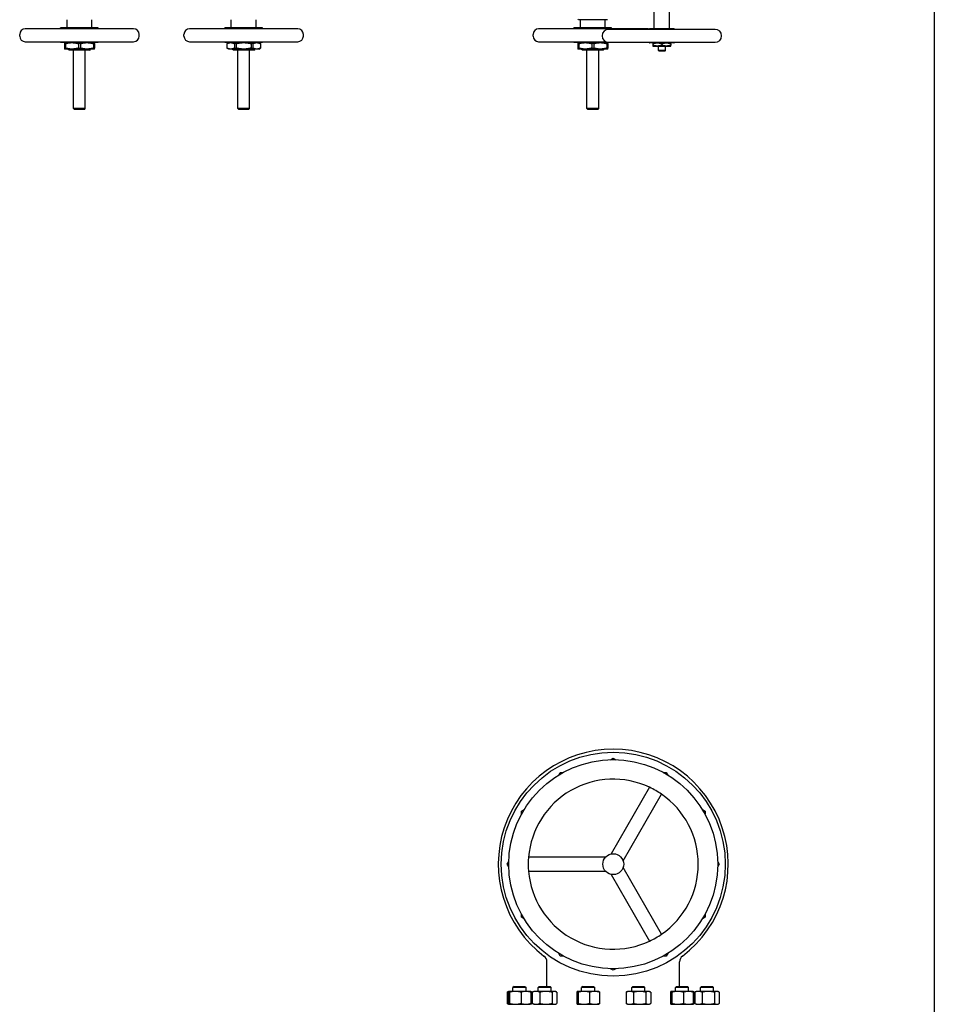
# Model space of a CAD drawing. Header units: inches. Extents: x 24 to 1128, y -69 to 748.
# Tile 612 of 656: x 571 to 632, y 609 to 675. Entities that reach past the tile are written whole.
import ezdxf

# ---------------------------------------------------------------- set-up
doc = ezdxf.new("R2010")
doc.units = ezdxf.units.IN
doc.header["$LTSCALE"] = 32
doc.header["$MEASUREMENT"] = 0
doc.layers.add('Visible (ANSI)', color=7, linetype='Continuous', lineweight=30)

msp = doc.modelspace()

# ---------------------------------------------------------------- linework, layer by layer
at = {"layer": 'Visible (ANSI)'}
for p, q in [((632.28063, 681.44941), (632.28063, 552.66853)), ((613.52382, 674.60459), (613.52382, 676.80633)), ((614.54744, 674.60459), (614.54744, 676.80633)), ((574.20386, 674.66066), (574.20386, 675.21184)), ((575.8574, 674.66066), (575.8574, 675.21184)), ((585.20386, 674.66066), (585.20386, 675.21184)), ((586.8574, 674.66066), (586.8574, 675.21184)), ((608.45763, 675.21184), (608.42638, 675.24309)), ((610.36363, 675.21184), (608.45763, 675.21184)), ((608.58386, 674.66066), (608.58386, 675.21184)), ((610.2374, 674.66066), (610.2374, 675.21184)), ((610.36363, 675.21184), (610.39488, 675.24309)), ((578.65662, 674.6016), (571.40465, 674.6016)), ((576.29048, 674.66066), (573.77079, 674.66066)), ((573.77079, 674.6016), (573.77079, 674.66066)), ((576.29048, 674.6016), (576.29048, 674.66066)), ((589.65662, 674.6016), (582.40465, 674.6016)), ((587.29048, 674.66066), (584.77079, 674.66066)), ((584.77079, 674.6016), (584.77079, 674.66066)), ((587.29048, 674.6016), (587.29048, 674.66066)), ((613.03662, 674.6016), (605.78465, 674.6016)), ((610.67048, 674.66066), (608.15079, 674.66066)), ((608.15079, 674.6016), (608.15079, 674.66066)), ((617.60256, 674.56522), (610.4687, 674.56522)), ((610.67048, 674.6016), (610.67048, 674.66066)), ((614.84371, 674.60459), (613.22756, 674.60459)), ((571.03063, 674.10947), (571.03063, 674.22758)), ((579.03063, 674.10947), (579.03063, 674.22758)), ((582.03063, 674.10947), (582.03063, 674.22758)), ((590.03063, 674.10947), (590.03063, 674.22758)), ((605.41063, 674.10947), (605.41063, 674.22758)), ((571.40465, 673.73546), (578.65662, 673.73546)), ((573.77079, 673.6764), (573.77079, 673.73546)), ((576.29048, 673.6764), (573.77079, 673.6764)), ((574.0267, 673.60821), (574.0267, 673.31152)), ((574.0947, 673.60821), (574.0267, 673.60821)), ((574.0267, 673.31152), (574.0947, 673.31152)), ((574.52866, 673.24333), (574.0267, 673.24333)), ((574.0947, 673.60821), (574.0947, 673.31152)), ((574.2826, 673.22709), (574.2826, 673.24333)), ((575.77866, 673.22709), (574.2826, 673.22709)), ((574.3451, 673.16459), (574.2826, 673.22709)), ((575.71616, 673.16459), (574.3451, 673.16459)), ((575.5326, 673.24333), (574.52866, 673.24333)), ((574.63693, 669.27103), (574.63693, 673.16459)), ((574.96263, 673.60821), (574.96263, 673.31152)), ((575.09864, 673.60821), (574.96263, 673.60821)), ((574.96263, 673.31152), (575.09864, 673.31152)), ((575.09864, 673.60821), (575.09864, 673.31152)), ((575.42433, 669.27103), (575.42433, 673.16459)), ((576.03457, 673.24333), (575.5326, 673.24333)), ((575.71616, 673.16459), (575.77866, 673.22709)), ((575.77866, 673.22709), (575.77866, 673.24333)), ((575.96657, 673.60821), (575.96657, 673.31152)), ((576.03457, 673.60821), (575.96657, 673.60821)), ((575.96657, 673.31152), (576.03457, 673.31152)), ((576.03457, 673.60821), (576.03457, 673.31152)), ((576.29048, 673.6764), (576.29048, 673.73546)), ((582.40465, 673.73546), (589.65662, 673.73546)), ((584.77079, 673.6764), (584.77079, 673.73546)), ((587.29048, 673.6764), (584.77079, 673.6764)), ((585.0267, 673.6764), (584.90859, 673.60821)), ((584.91065, 673.60821), (584.90859, 673.60821)), ((584.90859, 673.60821), (584.90859, 673.31152)), ((584.90859, 673.31152), (584.91065, 673.31152)), ((585.0267, 673.24333), (584.90859, 673.31152)), ((584.91065, 673.60821), (584.91065, 673.31152)), ((585.1612, 673.24333), (585.0267, 673.24333)), ((586.03063, 673.24333), (585.1612, 673.24333)), ((585.2826, 673.22709), (585.2826, 673.24333)), ((586.77866, 673.22709), (585.2826, 673.22709)), ((585.3451, 673.16459), (585.2826, 673.22709)), ((586.71616, 673.16459), (585.3451, 673.16459)), ((585.52953, 673.60821), (585.41175, 673.60821)), ((585.41175, 673.60821), (585.41175, 673.31152)), ((585.41175, 673.31152), (585.52953, 673.31152)), ((585.52953, 673.60821), (585.52953, 673.31152)), ((585.63693, 669.27103), (585.63693, 673.16459)), ((586.90007, 673.24333), (586.03063, 673.24333)), ((586.42433, 669.27103), (586.42433, 673.16459)), ((586.53173, 673.60821), (586.53173, 673.31152)), ((586.64952, 673.60821), (586.53173, 673.60821)), ((586.53173, 673.31152), (586.64952, 673.31152)), ((586.64952, 673.60821), (586.64952, 673.31152)), ((586.71616, 673.16459), (586.77866, 673.22709)), ((586.77866, 673.22709), (586.77866, 673.24333)), ((587.03457, 673.24333), (586.90007, 673.24333)), ((587.03457, 673.6764), (587.15268, 673.60821)), ((587.03457, 673.24333), (587.15268, 673.31152)), ((587.15062, 673.60821), (587.15062, 673.31152)), ((587.15268, 673.60821), (587.15062, 673.60821)), ((587.15062, 673.31152), (587.15268, 673.31152)), ((587.15268, 673.60821), (587.15268, 673.31152)), ((587.29048, 673.6764), (587.29048, 673.73546)), ((605.78465, 673.73546), (610.29497, 673.73546)), ((608.15079, 673.6764), (608.15079, 673.73546)), ((610.67048, 673.6764), (608.15079, 673.6764)), ((608.4067, 673.60821), (608.4067, 673.31152)), ((608.4747, 673.60821), (608.4067, 673.60821)), ((608.4067, 673.31152), (608.4747, 673.31152)), ((608.90866, 673.24333), (608.4067, 673.24333)), ((608.4747, 673.60821), (608.4747, 673.31152)), ((608.6626, 673.22709), (608.6626, 673.24333)), ((610.15866, 673.22709), (608.6626, 673.22709)), ((608.7251, 673.16459), (608.6626, 673.22709)), ((610.09616, 673.16459), (608.7251, 673.16459)), ((609.9126, 673.24333), (608.90866, 673.24333)), ((609.01693, 669.27103), (609.01693, 673.16459)), ((609.34263, 673.60821), (609.34263, 673.31152)), ((609.47864, 673.60821), (609.34263, 673.60821)), ((609.34263, 673.31152), (609.47864, 673.31152)), ((609.47864, 673.60821), (609.47864, 673.31152)), ((609.80433, 669.27103), (609.80433, 673.16459)), ((610.41457, 673.24333), (609.9126, 673.24333)), ((610.09616, 673.16459), (610.15866, 673.22709)), ((610.15866, 673.22709), (610.15866, 673.24333)), ((610.34657, 673.60821), (610.34657, 673.31152)), ((610.41457, 673.60821), (610.34657, 673.60821)), ((610.34657, 673.31152), (610.41457, 673.31152)), ((610.41457, 673.60821), (610.41457, 673.31152)), ((610.4687, 673.69908), (617.60256, 673.69908)), ((610.67048, 673.6764), (610.67048, 673.69908)), ((614.84371, 673.65971), (613.22756, 673.65971)), ((613.43913, 673.60643), (613.43913, 673.49999)), ((613.43913, 673.44671), (613.73738, 673.44671)), ((613.73738, 673.44671), (614.33388, 673.44671)), ((613.79941, 673.15079), (613.79941, 673.44671)), ((614.27185, 673.15079), (613.79941, 673.15079)), ((613.84168, 673.10853), (613.79941, 673.15079)), ((614.22959, 673.10853), (613.84168, 673.10853)), ((614.03563, 673.60643), (614.03563, 673.49999)), ((614.22959, 673.10853), (614.27185, 673.15079)), ((614.27185, 673.15079), (614.27185, 673.44671)), ((614.33388, 673.44671), (614.63213, 673.44671)), ((614.63213, 673.60643), (614.63213, 673.49999)), ((575.42433, 669.27103), (574.63693, 669.27103)), ((574.69943, 669.20853), (574.63693, 669.27103)), ((575.36183, 669.20853), (574.69943, 669.20853)), ((575.36183, 669.20853), (575.42433, 669.27103)), ((586.42433, 669.27103), (585.63693, 669.27103)), ((585.69943, 669.20853), (585.63693, 669.27103)), ((586.36183, 669.20853), (585.69943, 669.20853)), ((586.36183, 669.20853), (586.42433, 669.27103)), ((609.80433, 669.27103), (609.01693, 669.27103)), ((609.07943, 669.20853), (609.01693, 669.27103)), ((609.74183, 669.20853), (609.07943, 669.20853)), ((609.74183, 669.20853), (609.80433, 669.27103)), ((610.60355, 625.66629), (610.78063, 625.76853)), ((610.78063, 625.76853), (610.95772, 625.66629)), ((607.12839, 624.64022), (607.23063, 624.81731)), ((607.23063, 624.81731), (607.43511, 624.81731)), ((614.12615, 624.81731), (614.33063, 624.81731)), ((614.33063, 624.81731), (614.43287, 624.64022)), ((613.2138, 623.81623), (610.63736, 619.35371)), ((611.44565, 618.88704), (614.02209, 623.34957)), ((604.63185, 622.21853), (604.80894, 622.32077)), ((616.75233, 622.32077), (616.92941, 622.21853)), ((604.63185, 622.01405), (604.63185, 622.21853)), ((616.92941, 622.21853), (616.92941, 622.01405)), ((610.25888, 619.1352), (605.10601, 619.1352)), ((603.68063, 618.66853), (603.78287, 618.84562)), ((603.78287, 618.49144), (603.68063, 618.66853)), ((614.02209, 613.98749), (611.44565, 618.45002)), ((617.77839, 618.84562), (617.88063, 618.66853)), ((617.88063, 618.66853), (617.77839, 618.49144)), ((605.10601, 618.20186), (610.25888, 618.20186)), ((610.63736, 617.98335), (613.2138, 613.52083)), ((604.63185, 615.11853), (604.63185, 615.32301)), ((604.80894, 615.01629), (604.63185, 615.11853)), ((616.92941, 615.11853), (616.75233, 615.01629)), ((616.92941, 615.32301), (616.92941, 615.11853)), ((607.23063, 612.51975), (607.12839, 612.69683)), ((607.43511, 612.51975), (607.23063, 612.51975)), ((614.33063, 612.51975), (614.12615, 612.51975)), ((614.43287, 612.69683), (614.33063, 612.51975)), ((606.34063, 610.48353), (606.34063, 612.12358)), ((615.22063, 610.48353), (615.22063, 612.12358)), ((610.78063, 611.56853), (610.60355, 611.67077)), ((610.95772, 611.67077), (610.78063, 611.56853)), ((604.13753, 610.48353), (604.06461, 610.41061)), ((604.13753, 610.48353), (604.8667, 610.48353)), ((604.8667, 610.48353), (604.93961, 610.41061)), ((605.81986, 610.48353), (605.74694, 610.41061)), ((605.81986, 610.48353), (606.54902, 610.48353)), ((606.54902, 610.48353), (606.62194, 610.41061)), ((608.73373, 610.48353), (608.66081, 610.41061)), ((608.73373, 610.48353), (609.46289, 610.48353)), ((609.46289, 610.48353), (609.53581, 610.41061)), ((612.09837, 610.48353), (612.02546, 610.41061)), ((612.09837, 610.48353), (612.82754, 610.48353)), ((612.82754, 610.48353), (612.90046, 610.41061)), ((615.01224, 610.48353), (614.93933, 610.41061)), ((615.01224, 610.48353), (615.74141, 610.48353)), ((615.74141, 610.48353), (615.81433, 610.41061)), ((616.69457, 610.48353), (616.62165, 610.41061)), ((616.69457, 610.48353), (617.42373, 610.48353)), ((617.42373, 610.48353), (617.49665, 610.41061)), ((603.678, 610.10066), (603.678, 609.3454)), ((603.77778, 610.15004), (603.72078, 610.12346)), ((603.73813, 610.10066), (603.73813, 609.3454)), ((603.78311, 610.15253), (603.77778, 610.15004)), ((603.78841, 610.15253), (603.78311, 610.15253)), ((604.22069, 610.15253), (603.78841, 610.15253)), ((603.83869, 610.10066), (603.83869, 609.3454)), ((604.93961, 610.41061), (604.06461, 610.41061)), ((604.06461, 610.15253), (604.06461, 610.41061)), ((604.93439, 610.15253), (604.22069, 610.15253)), ((604.60268, 610.10066), (604.60268, 609.3454)), ((605.22111, 610.15253), (604.93439, 610.15253)), ((604.93961, 610.15253), (604.93961, 610.41061)), ((605.22111, 610.15253), (605.22645, 610.15004)), ((605.22645, 610.15004), (605.28345, 610.12346)), ((605.2661, 610.10066), (605.2661, 609.3454)), ((605.32623, 610.10066), (605.32623, 609.3454)), ((605.36032, 610.10066), (605.36032, 609.3454)), ((605.46544, 610.15253), (605.4031, 610.12346)), ((605.6099, 610.15253), (605.46544, 610.15253)), ((606.27153, 610.15253), (605.6099, 610.15253)), ((606.62194, 610.41061), (605.74694, 610.41061)), ((605.74694, 610.15253), (605.74694, 610.41061)), ((605.85947, 610.10066), (605.85947, 609.3454)), ((606.84607, 610.15253), (606.27153, 610.15253)), ((606.62194, 610.15253), (606.62194, 610.41061)), ((606.68359, 610.10066), (606.68359, 609.3454)), ((606.90344, 610.15253), (606.84607, 610.15253)), ((606.90344, 610.15253), (606.96578, 610.12346)), ((607.00856, 610.10066), (607.00856, 609.3454)), ((608.33432, 610.10066), (608.33432, 609.3454)), ((608.37931, 610.15253), (608.37398, 610.15004)), ((608.3846, 610.15253), (608.37931, 610.15253)), ((608.81688, 610.15253), (608.3846, 610.15253)), ((608.43489, 610.10066), (608.43489, 609.3454)), ((609.53581, 610.41061), (608.66081, 610.41061)), ((608.66081, 610.15253), (608.66081, 610.41061)), ((609.53059, 610.15253), (608.81688, 610.15253)), ((609.19888, 610.10066), (609.19888, 609.3454)), ((609.81731, 610.15253), (609.53059, 610.15253)), ((609.53581, 610.15253), (609.53581, 610.41061)), ((609.81731, 610.15253), (609.82264, 610.15004)), ((609.8623, 610.10066), (609.8623, 609.3454)), ((611.63884, 610.10066), (611.63884, 609.3454)), ((611.74396, 610.15253), (611.68162, 610.12346)), ((611.88842, 610.15253), (611.74396, 610.15253)), ((612.55005, 610.15253), (611.88842, 610.15253)), ((612.90046, 610.41061), (612.02546, 610.41061)), ((612.02546, 610.15253), (612.02546, 610.41061)), ((612.13799, 610.10066), (612.13799, 609.3454)), ((613.12459, 610.15253), (612.55005, 610.15253)), ((612.90046, 610.15253), (612.90046, 610.41061)), ((612.96211, 610.10066), (612.96211, 609.3454)), ((613.18196, 610.15253), (613.12459, 610.15253)), ((613.18196, 610.15253), (613.2443, 610.12346)), ((613.28707, 610.10066), (613.28707, 609.3454)), ((614.61284, 610.10066), (614.61284, 609.3454)), ((614.65783, 610.15253), (614.65249, 610.15004)), ((614.66312, 610.15253), (614.65783, 610.15253)), ((615.0954, 610.15253), (614.66312, 610.15253)), ((614.7134, 610.10066), (614.7134, 609.3454)), ((615.81433, 610.41061), (614.93933, 610.41061)), ((614.93933, 610.15253), (614.93933, 610.41061)), ((615.8091, 610.15253), (615.0954, 610.15253)), ((615.47739, 610.10066), (615.47739, 609.3454)), ((616.09583, 610.15253), (615.8091, 610.15253)), ((615.81433, 610.15253), (615.81433, 610.41061)), ((616.09583, 610.15253), (616.10116, 610.15004)), ((616.10116, 610.15004), (616.15817, 610.12346)), ((616.14082, 610.10066), (616.14082, 609.3454)), ((616.20094, 610.10066), (616.20094, 609.3454)), ((616.23503, 610.10066), (616.23503, 609.3454)), ((616.34015, 610.15253), (616.27781, 610.12346)), ((616.48461, 610.15253), (616.34015, 610.15253)), ((617.14624, 610.15253), (616.48461, 610.15253)), ((617.49665, 610.41061), (616.62165, 610.41061)), ((616.62165, 610.15253), (616.62165, 610.41061)), ((616.73419, 610.10066), (616.73419, 609.3454)), ((617.72078, 610.15253), (617.14624, 610.15253)), ((617.49665, 610.15253), (617.49665, 610.41061)), ((617.5583, 610.10066), (617.5583, 609.3454)), ((617.77815, 610.15253), (617.72078, 610.15253)), ((617.77815, 610.15253), (617.84049, 610.12346)), ((617.88327, 610.10066), (617.88327, 609.3454)), ((603.77778, 609.29602), (603.72078, 609.3226)), ((603.78311, 609.29353), (603.77778, 609.29602)), ((603.78311, 609.29353), (603.78841, 609.29353)), ((603.78841, 609.29353), (604.22069, 609.29353)), ((604.06461, 609.28853), (604.06461, 609.29353)), ((604.22069, 609.29353), (604.93439, 609.29353)), ((604.93439, 609.29353), (605.22111, 609.29353)), ((604.93961, 609.28853), (604.93961, 609.29353)), ((605.22111, 609.29353), (605.22645, 609.29602)), ((605.22645, 609.29602), (605.28345, 609.3226)), ((605.46544, 609.29353), (605.4031, 609.3226)), ((605.46544, 609.29353), (605.6099, 609.29353)), ((605.6099, 609.29353), (606.27153, 609.29353)), ((605.74694, 609.28853), (605.74694, 609.29353)), ((606.27153, 609.29353), (606.84607, 609.29353)), ((606.62194, 609.28853), (606.62194, 609.29353)), ((606.84607, 609.29353), (606.90344, 609.29353)), ((606.90344, 609.29353), (606.96578, 609.3226)), ((608.37931, 609.29353), (608.37398, 609.29602)), ((608.37931, 609.29353), (608.3846, 609.29353)), ((608.3846, 609.29353), (608.81688, 609.29353)), ((608.66081, 609.28853), (608.66081, 609.29353)), ((608.81688, 609.29353), (609.53059, 609.29353)), ((609.53059, 609.29353), (609.81731, 609.29353)), ((609.53581, 609.28853), (609.53581, 609.29353)), ((609.81731, 609.29353), (609.82264, 609.29602)), ((611.74396, 609.29353), (611.68162, 609.3226)), ((611.74396, 609.29353), (611.88842, 609.29353)), ((611.88842, 609.29353), (612.55005, 609.29353)), ((612.02546, 609.28853), (612.02546, 609.29353)), ((612.55005, 609.29353), (613.12459, 609.29353)), ((612.90046, 609.28853), (612.90046, 609.29353)), ((613.12459, 609.29353), (613.18196, 609.29353)), ((613.18196, 609.29353), (613.2443, 609.3226)), ((614.65783, 609.29353), (614.65249, 609.29602)), ((614.65783, 609.29353), (614.66312, 609.29353)), ((614.66312, 609.29353), (615.0954, 609.29353)), ((614.93933, 609.28853), (614.93933, 609.29353)), ((615.0954, 609.29353), (615.8091, 609.29353)), ((615.8091, 609.29353), (616.09583, 609.29353)), ((615.81433, 609.28853), (615.81433, 609.29353)), ((616.09583, 609.29353), (616.10116, 609.29602)), ((616.10116, 609.29602), (616.15817, 609.3226)), ((616.34015, 609.29353), (616.27781, 609.3226)), ((616.34015, 609.29353), (616.48461, 609.29353)), ((616.48461, 609.29353), (617.14624, 609.29353)), ((616.62165, 609.28853), (616.62165, 609.29353)), ((617.14624, 609.29353), (617.72078, 609.29353)), ((617.49665, 609.28853), (617.49665, 609.29353)), ((617.72078, 609.29353), (617.77815, 609.29353)), ((617.77815, 609.29353), (617.84049, 609.3226))]:
    msp.add_line(p, q, dxfattribs=at)
for radius in [7.5, 7, 0.7]:
    msp.add_circle((610.78063, 618.66853), radius, dxfattribs=at)
for centre, radius, start, end in [((571.40465, 674.22758), 0.37402, 90, 180), ((578.65662, 674.22758), 0.37402, 0, 90), ((582.40465, 674.22758), 0.37402, 90, 180), ((589.65662, 674.22758), 0.37402, 0, 90), ((605.78465, 674.22758), 0.37402, 90, 180), ((610.4687, 674.13215), 0.43307, 90, 270), ((613.03662, 674.22758), 0.37402, 66.0553339, 90), ((613.0317, 674.58491), 0.15748, 352.8192442, 354.2608295), ((613.22756, 674.56522), 0.03937, 90, 174.2608295), ((614.84371, 674.56522), 0.03937, 5.7391705, 90), ((615.03957, 674.58491), 0.15748, 185.7391705, 187.1807558), ((617.60256, 674.13215), 0.43307, 270, 90), ((571.40465, 674.10947), 0.37402, 180, 270), ((578.65662, 674.10947), 0.37402, 270, 0), ((582.40465, 674.10947), 0.37402, 180, 270), ((589.65662, 674.10947), 0.37402, 270, 0), ((605.78465, 674.10947), 0.37402, 180, 270), ((613.0317, 673.6794), 0.15748, 5.7391705, 7.1807558), ((613.22756, 673.69908), 0.03937, 185.7391705, 270), ((614.84371, 673.69908), 0.03937, 270, 354.2608295), ((615.03957, 673.6794), 0.15748, 172.8192442, 174.2608295), ((610.78063, 618.66853), 7.7, 307.0447803, 232.9552197), ((610.78063, 618.66853), 5.69378, 64.7012787, 175.2987213), ((610.78063, 618.66853), 5.69378, 55.2987213, 64.7012787), ((610.78063, 618.66853), 5.69378, 304.7012787, 55.2987213), ((610.78063, 618.66853), 5.69378, 175.2987213, 184.7012787), ((610.78063, 618.66853), 5.69378, 184.7012787, 295.2987213), ((610.78063, 618.66853), 5.69378, 295.2987213, 304.7012787), ((605.84063, 612.12358), 0.5, 0, 52.9552197), ((615.72063, 612.12358), 0.5, 127.0447803, 180)]:
    msp.add_arc(centre, radius, start, end, dxfattribs=at)
for points, weights in [([(574.0267, 673.6764), (574.0267, 673.6764), (574.0267, 673.60821)], [1, 1.03775343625, 1.0171026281]), ([(574.0267, 673.31152), (574.0267, 673.24333), (574.0267, 673.24333)], [1.0171026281, 1.03775343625, 1]), ([(574.0947, 673.60821), (574.32374, 673.6764), (574.52866, 673.6764)], [1.0171026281, 1.03775343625, 1]), ([(574.52866, 673.24333), (574.32374, 673.24333), (574.0947, 673.31152)], [1, 1.03775343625, 1.0171026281]), ([(574.52866, 673.6764), (574.73359, 673.6764), (574.96263, 673.60821)], [1, 1.03775343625, 1.0171026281]), ([(574.96263, 673.31152), (574.73359, 673.24333), (574.52866, 673.24333)], [1.0171026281, 1.03775343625, 1]), ([(575.09864, 673.60821), (575.32767, 673.6764), (575.5326, 673.6764)], [1.0171026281, 1.03775343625, 1]), ([(575.5326, 673.24333), (575.32767, 673.24333), (575.09864, 673.31152)], [1, 1.03775343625, 1.0171026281]), ([(575.5326, 673.6764), (575.73753, 673.6764), (575.96657, 673.60821)], [1, 1.03775343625, 1.0171026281]), ([(575.96657, 673.31152), (575.73753, 673.24333), (575.5326, 673.24333)], [1.0171026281, 1.03775343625, 1]), ([(576.03457, 673.60821), (576.03457, 673.6764), (576.03457, 673.6764)], [1.0171026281, 1.03775343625, 1]), ([(576.03457, 673.24333), (576.03457, 673.24333), (576.03457, 673.31152)], [1, 1.03775343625, 1.0171026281]), ([(584.91065, 673.60821), (585.04288, 673.6764), (585.1612, 673.6764)], [1.0171026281, 1.03775343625, 1]), ([(585.1612, 673.24333), (585.04288, 673.24333), (584.91065, 673.31152)], [1, 1.03775343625, 1.0171026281]), ([(585.1612, 673.6764), (585.27951, 673.6764), (585.41175, 673.60821)], [1, 1.03775343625, 1.0171026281]), ([(585.41175, 673.31152), (585.27951, 673.24333), (585.1612, 673.24333)], [1.0171026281, 1.03775343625, 1]), ([(585.52953, 673.60821), (585.794, 673.6764), (586.03063, 673.6764)], [1.0171026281, 1.03775343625, 1]), ([(586.03063, 673.24333), (585.794, 673.24333), (585.52953, 673.31152)], [1, 1.03775343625, 1.0171026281]), ([(586.03063, 673.6764), (586.26726, 673.6764), (586.53173, 673.60821)], [1, 1.03775343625, 1.0171026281]), ([(586.53173, 673.31152), (586.26726, 673.24333), (586.03063, 673.24333)], [1.0171026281, 1.03775343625, 1]), ([(586.64952, 673.60821), (586.78175, 673.6764), (586.90007, 673.6764)], [1.0171026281, 1.03775343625, 1]), ([(586.90007, 673.24333), (586.78175, 673.24333), (586.64952, 673.31152)], [1, 1.03775343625, 1.0171026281]), ([(586.90007, 673.6764), (587.01838, 673.6764), (587.15062, 673.60821)], [1, 1.03775343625, 1.0171026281]), ([(587.15062, 673.31152), (587.01838, 673.24333), (586.90007, 673.24333)], [1.0171026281, 1.03775343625, 1]), ([(608.4067, 673.6764), (608.4067, 673.6764), (608.4067, 673.60821)], [1, 1.03775343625, 1.0171026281]), ([(608.4067, 673.31152), (608.4067, 673.24333), (608.4067, 673.24333)], [1.0171026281, 1.03775343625, 1]), ([(608.4747, 673.60821), (608.70374, 673.6764), (608.90866, 673.6764)], [1.0171026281, 1.03775343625, 1]), ([(608.90866, 673.24333), (608.70374, 673.24333), (608.4747, 673.31152)], [1, 1.03775343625, 1.0171026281]), ([(608.90866, 673.6764), (609.11359, 673.6764), (609.34263, 673.60821)], [1, 1.03775343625, 1.0171026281]), ([(609.34263, 673.31152), (609.11359, 673.24333), (608.90866, 673.24333)], [1.0171026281, 1.03775343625, 1]), ([(609.47864, 673.60821), (609.70767, 673.6764), (609.9126, 673.6764)], [1.0171026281, 1.03775343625, 1]), ([(609.9126, 673.24333), (609.70767, 673.24333), (609.47864, 673.31152)], [1, 1.03775343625, 1.0171026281]), ([(609.9126, 673.6764), (610.11753, 673.6764), (610.34657, 673.60821)], [1, 1.03775343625, 1.0171026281]), ([(610.34657, 673.31152), (610.11753, 673.24333), (609.9126, 673.24333)], [1.0171026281, 1.03775343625, 1]), ([(610.41457, 673.60821), (610.41457, 673.6764), (610.41457, 673.6764)], [1.0171026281, 1.03775343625, 1]), ([(610.41457, 673.24333), (610.41457, 673.24333), (610.41457, 673.31152)], [1, 1.03775343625, 1.0171026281]), ([(613.43913, 673.65971), (613.43913, 673.65971), (613.43913, 673.60643)], [1, 1.04314139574, 1.01001874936]), ([(613.43913, 673.60643), (613.59896, 673.65971), (613.73738, 673.65971)], [1.01001874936, 1.04314139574, 1]), ([(613.43913, 673.49999), (613.43913, 673.44671), (613.43913, 673.44671)], [1.01001874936, 1.04314139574, 1]), ([(613.73738, 673.44671), (613.59896, 673.44671), (613.43913, 673.49999)], [1, 1.04314139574, 1.01001874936]), ([(613.73738, 673.65971), (613.8758, 673.65971), (614.03563, 673.60643)], [1, 1.04314139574, 1.01001874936]), ([(614.03563, 673.49999), (613.8758, 673.44671), (613.73738, 673.44671)], [1.01001874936, 1.04314139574, 1]), ([(614.03563, 673.60643), (614.19546, 673.65971), (614.33388, 673.65971)], [1.01001874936, 1.04314139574, 1]), ([(614.33388, 673.44671), (614.19546, 673.44671), (614.03563, 673.49999)], [1, 1.04314139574, 1.01001874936]), ([(614.33388, 673.65971), (614.4723, 673.65971), (614.63213, 673.60643)], [1, 1.04314139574, 1.01001874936]), ([(614.63213, 673.49999), (614.4723, 673.44671), (614.33388, 673.44671)], [1.01001874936, 1.04314139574, 1]), ([(614.63213, 673.60643), (614.63213, 673.65971), (614.63213, 673.65971)], [1.01001874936, 1.04314139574, 1]), ([(614.63213, 673.44671), (614.63213, 673.44671), (614.63213, 673.49999)], [1, 1.04314139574, 1.01001874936]), ([(603.7533, 610.12631), (603.71694, 610.11576), (603.678, 610.10066)], [1.01541962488, 1.01076049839, 1]), ([(603.678, 610.10066), (603.70004, 610.11379), (603.72078, 610.12346)], [1, 1.00934096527, 1.01408417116]), ([(603.78841, 610.15253), (603.76507, 610.15253), (603.73813, 610.10066)], [1, 1.0379548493, 1]), ([(603.83869, 610.10066), (603.81175, 610.15253), (603.78841, 610.15253)], [1, 1.0379548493, 1]), ([(604.22069, 610.15253), (604.0434, 610.15253), (603.83869, 610.10066)], [1, 1.0379548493, 1]), ([(604.60268, 610.10066), (604.39797, 610.15253), (604.22069, 610.15253)], [1, 1.0379548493, 1]), ([(604.93439, 610.15253), (604.78045, 610.15253), (604.60268, 610.10066)], [1, 1.0379548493, 1]), ([(605.2661, 610.10066), (605.08834, 610.15253), (604.93439, 610.15253)], [1, 1.0379548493, 1]), ([(605.22645, 610.15004), (605.24493, 610.14143), (605.2661, 610.10066)], [1.01304319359, 1.02958951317, 1]), ([(605.32623, 610.10066), (605.28032, 610.12801), (605.23916, 610.1407)], [1, 1.01965956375, 1.01895290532]), ([(605.6099, 610.15253), (605.49407, 610.15253), (605.36032, 610.10066)], [1, 1.0379548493, 1]), ([(605.36032, 610.10066), (605.38236, 610.11379), (605.4031, 610.12346)], [1, 1.00934096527, 1.01408417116]), ([(605.85947, 610.10066), (605.72573, 610.15253), (605.6099, 610.15253)], [1, 1.0379548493, 1]), ([(606.27153, 610.15253), (606.0803, 610.15253), (605.85947, 610.10066)], [1, 1.0379548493, 1]), ([(606.68359, 610.10066), (606.46277, 610.15253), (606.27153, 610.15253)], [1, 1.0379548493, 1]), ([(606.84607, 610.15253), (606.77066, 610.15253), (606.68359, 610.10066)], [1, 1.0379548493, 1]), ([(607.00856, 610.10066), (606.92148, 610.15253), (606.84607, 610.15253)], [1, 1.0379548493, 1]), ([(608.3846, 610.15253), (608.36127, 610.15253), (608.33432, 610.10066)], [1, 1.0379548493, 1]), ([(608.43489, 610.10066), (608.40794, 610.15253), (608.3846, 610.15253)], [1, 1.0379548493, 1]), ([(608.81688, 610.15253), (608.6396, 610.15253), (608.43489, 610.10066)], [1, 1.0379548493, 1]), ([(609.19888, 610.10066), (608.99417, 610.15253), (608.81688, 610.15253)], [1, 1.0379548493, 1]), ([(609.53059, 610.15253), (609.37664, 610.15253), (609.19888, 610.10066)], [1, 1.0379548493, 1]), ([(609.8623, 610.10066), (609.68453, 610.15253), (609.53059, 610.15253)], [1, 1.0379548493, 1]), ([(609.82264, 610.15004), (609.84112, 610.14143), (609.8623, 610.10066)], [1.01304319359, 1.02958951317, 1]), ([(611.88842, 610.15253), (611.77259, 610.15253), (611.63884, 610.10066)], [1, 1.0379548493, 1]), ([(611.63884, 610.10066), (611.66088, 610.11379), (611.68162, 610.12346)], [1, 1.00934096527, 1.01408417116]), ([(612.13799, 610.10066), (612.00424, 610.15253), (611.88842, 610.15253)], [1, 1.0379548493, 1]), ([(612.55005, 610.15253), (612.35881, 610.15253), (612.13799, 610.10066)], [1, 1.0379548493, 1]), ([(612.96211, 610.10066), (612.74129, 610.15253), (612.55005, 610.15253)], [1, 1.0379548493, 1]), ([(613.12459, 610.15253), (613.04918, 610.15253), (612.96211, 610.10066)], [1, 1.0379548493, 1]), ([(613.28707, 610.10066), (613.2, 610.15253), (613.12459, 610.15253)], [1, 1.0379548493, 1]), ([(614.66312, 610.15253), (614.63978, 610.15253), (614.61284, 610.10066)], [1, 1.0379548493, 1]), ([(614.7134, 610.10066), (614.68646, 610.15253), (614.66312, 610.15253)], [1, 1.0379548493, 1]), ([(615.0954, 610.15253), (614.91812, 610.15253), (614.7134, 610.10066)], [1, 1.0379548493, 1]), ([(615.47739, 610.10066), (615.27268, 610.15253), (615.0954, 610.15253)], [1, 1.0379548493, 1]), ([(615.8091, 610.15253), (615.65516, 610.15253), (615.47739, 610.10066)], [1, 1.0379548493, 1]), ([(616.14082, 610.10066), (615.96305, 610.15253), (615.8091, 610.15253)], [1, 1.0379548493, 1]), ([(616.10116, 610.15004), (616.11964, 610.14143), (616.14082, 610.10066)], [1.01304319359, 1.02958951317, 1]), ([(616.20094, 610.10066), (616.15503, 610.12801), (616.11387, 610.1407)], [1, 1.01965956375, 1.01895290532]), ([(616.48461, 610.15253), (616.36878, 610.15253), (616.23503, 610.10066)], [1, 1.0379548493, 1]), ([(616.23503, 610.10066), (616.25707, 610.11379), (616.27781, 610.12346)], [1, 1.00934096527, 1.01408417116]), ([(616.73419, 610.10066), (616.60044, 610.15253), (616.48461, 610.15253)], [1, 1.0379548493, 1]), ([(617.14624, 610.15253), (616.95501, 610.15253), (616.73419, 610.10066)], [1, 1.0379548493, 1]), ([(617.5583, 610.10066), (617.33748, 610.15253), (617.14624, 610.15253)], [1, 1.0379548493, 1]), ([(617.72078, 610.15253), (617.64538, 610.15253), (617.5583, 610.10066)], [1, 1.0379548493, 1]), ([(617.88327, 610.10066), (617.79619, 610.15253), (617.72078, 610.15253)], [1, 1.0379548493, 1]), ([(603.72078, 609.3226), (603.70004, 609.33227), (603.678, 609.3454)], [1.01408417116, 1.00934096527, 1]), ([(603.678, 609.3454), (603.71694, 609.3303), (603.7533, 609.31975)], [1, 1.01076049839, 1.01541962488]), ([(603.73813, 609.3454), (603.76507, 609.29353), (603.78841, 609.29353)], [1, 1.0379548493, 1]), ([(603.78841, 609.29353), (603.81175, 609.29353), (603.83869, 609.3454)], [1, 1.0379548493, 1]), ([(603.83869, 609.3454), (604.0434, 609.29353), (604.22069, 609.29353)], [1, 1.0379548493, 1]), ([(604.22069, 609.29353), (604.39797, 609.29353), (604.60268, 609.3454)], [1, 1.0379548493, 1]), ([(604.60268, 609.3454), (604.78045, 609.29353), (604.93439, 609.29353)], [1, 1.0379548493, 1]), ([(604.93439, 609.29353), (605.08834, 609.29353), (605.2661, 609.3454)], [1, 1.0379548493, 1]), ([(605.2661, 609.3454), (605.24493, 609.30463), (605.22645, 609.29602)], [1, 1.02958951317, 1.01304319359]), ([(605.23916, 609.30536), (605.28032, 609.31805), (605.32623, 609.3454)], [1.01895290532, 1.01965956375, 1]), ([(605.36032, 609.3454), (605.49407, 609.29353), (605.6099, 609.29353)], [1, 1.0379548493, 1]), ([(605.4031, 609.3226), (605.38236, 609.33227), (605.36032, 609.3454)], [1.01408417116, 1.00934096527, 1]), ([(605.6099, 609.29353), (605.72573, 609.29353), (605.85947, 609.3454)], [1, 1.0379548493, 1]), ([(605.85947, 609.3454), (606.0803, 609.29353), (606.27153, 609.29353)], [1, 1.0379548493, 1]), ([(606.27153, 609.29353), (606.46277, 609.29353), (606.68359, 609.3454)], [1, 1.0379548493, 1]), ([(606.68359, 609.3454), (606.77066, 609.29353), (606.84607, 609.29353)], [1, 1.0379548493, 1]), ([(606.84607, 609.29353), (606.92148, 609.29353), (607.00856, 609.3454)], [1, 1.0379548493, 1]), ([(608.33432, 609.3454), (608.36127, 609.29353), (608.3846, 609.29353)], [1, 1.0379548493, 1]), ([(608.3846, 609.29353), (608.40794, 609.29353), (608.43489, 609.3454)], [1, 1.0379548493, 1]), ([(608.43489, 609.3454), (608.6396, 609.29353), (608.81688, 609.29353)], [1, 1.0379548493, 1]), ([(608.81688, 609.29353), (608.99417, 609.29353), (609.19888, 609.3454)], [1, 1.0379548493, 1]), ([(609.19888, 609.3454), (609.37664, 609.29353), (609.53059, 609.29353)], [1, 1.0379548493, 1]), ([(609.53059, 609.29353), (609.68453, 609.29353), (609.8623, 609.3454)], [1, 1.0379548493, 1]), ([(609.8623, 609.3454), (609.84112, 609.30463), (609.82264, 609.29602)], [1, 1.02958951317, 1.01304319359]), ([(611.63884, 609.3454), (611.77259, 609.29353), (611.88842, 609.29353)], [1, 1.0379548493, 1]), ([(611.68162, 609.3226), (611.66088, 609.33227), (611.63884, 609.3454)], [1.01408417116, 1.00934096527, 1]), ([(611.88842, 609.29353), (612.00424, 609.29353), (612.13799, 609.3454)], [1, 1.0379548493, 1]), ([(612.13799, 609.3454), (612.35881, 609.29353), (612.55005, 609.29353)], [1, 1.0379548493, 1]), ([(612.55005, 609.29353), (612.74129, 609.29353), (612.96211, 609.3454)], [1, 1.0379548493, 1]), ([(612.96211, 609.3454), (613.04918, 609.29353), (613.12459, 609.29353)], [1, 1.0379548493, 1]), ([(613.12459, 609.29353), (613.2, 609.29353), (613.28707, 609.3454)], [1, 1.0379548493, 1]), ([(614.61284, 609.3454), (614.63978, 609.29353), (614.66312, 609.29353)], [1, 1.0379548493, 1]), ([(614.66312, 609.29353), (614.68646, 609.29353), (614.7134, 609.3454)], [1, 1.0379548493, 1]), ([(614.7134, 609.3454), (614.91812, 609.29353), (615.0954, 609.29353)], [1, 1.0379548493, 1]), ([(615.0954, 609.29353), (615.27268, 609.29353), (615.47739, 609.3454)], [1, 1.0379548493, 1]), ([(615.47739, 609.3454), (615.65516, 609.29353), (615.8091, 609.29353)], [1, 1.0379548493, 1]), ([(615.8091, 609.29353), (615.96305, 609.29353), (616.14082, 609.3454)], [1, 1.0379548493, 1]), ([(616.14082, 609.3454), (616.11964, 609.30463), (616.10116, 609.29602)], [1, 1.02958951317, 1.01304319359]), ([(616.11387, 609.30536), (616.15503, 609.31805), (616.20094, 609.3454)], [1.01895290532, 1.01965956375, 1]), ([(616.23503, 609.3454), (616.36878, 609.29353), (616.48461, 609.29353)], [1, 1.0379548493, 1]), ([(616.27781, 609.3226), (616.25707, 609.33227), (616.23503, 609.3454)], [1.01408417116, 1.00934096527, 1]), ([(616.48461, 609.29353), (616.60044, 609.29353), (616.73419, 609.3454)], [1, 1.0379548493, 1]), ([(616.73419, 609.3454), (616.95501, 609.29353), (617.14624, 609.29353)], [1, 1.0379548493, 1]), ([(617.14624, 609.29353), (617.33748, 609.29353), (617.5583, 609.3454)], [1, 1.0379548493, 1]), ([(617.5583, 609.3454), (617.64538, 609.29353), (617.72078, 609.29353)], [1, 1.0379548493, 1]), ([(617.72078, 609.29353), (617.79619, 609.29353), (617.88327, 609.3454)], [1, 1.0379548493, 1])]:
    msp.add_rational_spline(points, weights, degree=2, dxfattribs=at)

doc.saveas('drawing.dxf')
